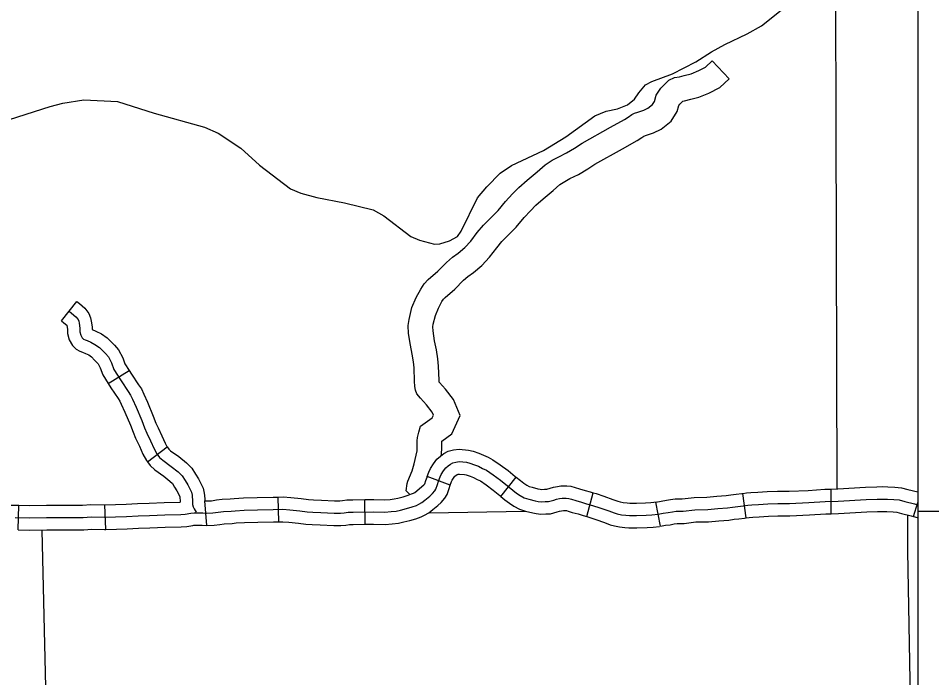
# Model space of a CAD drawing. Extents: x 1377389 to 1380723, y 1168351 to 1170484.
# Drawn here: x 1379738.6 to 1379849.7, y 1169305.8 to 1169386.1 of the extents above; entities that cross this region are included whole.
import ezdxf

# ---------------------------------------------------------------- set-up
doc = ezdxf.new("R2010")
doc.units = 0
for name, color, linetype in [('B_Contour_Elevations', 7, 'Continuous'), ('B_Fill', 7, 'Continuous'), ('B_Text', 7, 'Continuous')]:
    doc.layers.add(name, color=color, linetype=linetype)

msp = doc.modelspace()

# ---------------------------------------------------------------- linework, layer by layer
at = {"layer": 'B_Contour_Elevations'}
msp.add_line((1379848.03, 1169326.09), (1379908.03, 1169326.09), dxfattribs=at)
at = {"layer": 'B_Fill'}
for p, q in [((1379743.82, 1169349.25), (1379745.67, 1169351.61)), ((1379749.51, 1169341.63), (1379752.05, 1169343.22)), ((1379754.27, 1169332.09), (1379756.66, 1169333.9)), ((1379791.13, 1169329.24), (1379788.32, 1169330.29)), ((1379797.3, 1169327.85), (1379799.17, 1169330.2)), ((1379807.75, 1169325.42), (1379808.54, 1169328.31)), ((1379827.13, 1169325.25), (1379826.75, 1169328.23)), ((1379837.49, 1169325.77), (1379837.47, 1169328.77)), ((1379761.49, 1169324.32), (1379761.26, 1169327.35)), ((1379770.26, 1169324.78), (1379770.18, 1169327.78)), ((1379780.76, 1169324.48), (1379780.74, 1169327.48)), ((1379816.73, 1169324.24), (1379816.15, 1169327.18)), ((1379847.52, 1169325.43), (1379848.03, 1169327.14)), ((1379738.55, 1169323.81), (1379738.63, 1169326.81)), ((1379749.19, 1169323.86), (1379749.1, 1169326.85))]:
    msp.add_line(p, q, dxfattribs=at)
for points in [[(1379837.91, 1169432.94), (1379838.18, 1169328.77)], [(1379810.1, 1169374.78), (1379811.47, 1169375.07), (1379812.7, 1169375.56), (1379813.54, 1169376.23), (1379814.08, 1169377.04), (1379814.91, 1169377.99), (1379815.67, 1169378.4), (1379818.17, 1169379.32), (1379821.02, 1169380.79), (1379822.93, 1169382.02), (1379824.53, 1169382.91), (1379827.28, 1169384.19), (1379828.99, 1169385.2), (1379832.23, 1169387.73)], [(1379786.22, 1169328.12), (1379785.77, 1169328.55), (1379785.88, 1169329.45), (1379785.95, 1169329.73), (1379786.5, 1169330.97), (1379786.74, 1169331.83), (1379786.85, 1169332.35), (1379787.09, 1169333.42), (1379787.11, 1169333.87), (1379787.11, 1169334.17), (1379787.1, 1169334.62), (1379787.13, 1169335.06), (1379787.31, 1169335.69), (1379787.49, 1169336.41), (1379788.93, 1169337.45), (1379789.08, 1169337.78), (1379788.93, 1169338.14), (1379788.24, 1169339.01), (1379787.49, 1169339.84), (1379787.08, 1169340.38), (1379786.9, 1169340.83), (1379786.81, 1169341.25), (1379786.78, 1169341.9), (1379786.72, 1169343.52), (1379786.64, 1169344.25), (1379786.5, 1169345.21), (1379786.28, 1169346.28), (1379786.04, 1169347.73), (1379786, 1169348.69), (1379786.11, 1169349.4), (1379786.46, 1169350.86), (1379786.99, 1169352.11), (1379787.53, 1169353.1), (1379787.95, 1169353.78), (1379788.45, 1169354.27), (1379789.62, 1169355.3), (1379790.69, 1169356.37), (1379791.4, 1169357.01), (1379792.11, 1169357.51), (1379792.89, 1169358.18), (1379793.64, 1169358.97), (1379794.42, 1169360), (1379795.16, 1169360.92), (1379796.94, 1169362.7), (1379797.86, 1169363.8), (1379798.71, 1169364.72), (1379799.46, 1169365.51), (1379800.49, 1169366.39), (1379801.7, 1169367.39), (1379802.66, 1169368.24), (1379803.54, 1169368.81), (1379804.33, 1169369.24), (1379805.28, 1169369.7), (1379806.24, 1169370.3), (1379807.17, 1169370.91), (1379810.65, 1169372.83), (1379812.33, 1169373.78), (1379812.79, 1169374.07), (1379813.21, 1169374.37), (1379813.54, 1169374.53), (1379813.96, 1169374.66), (1379814.67, 1169374.91), (1379815.18, 1169375.16), (1379815.76, 1169375.62), (1379815.97, 1169375.96), (1379816.18, 1169376.75), (1379816.77, 1169377.59), (1379817.73, 1169378.56), (1379818.44, 1169378.89), (1379819.03, 1169378.97), (1379819.61, 1169379.14), (1379820.45, 1169379.35), (1379821.37, 1169379.73), (1379822.21, 1169380.15), (1379823, 1169380.9), (1379825.07, 1169378.72)], [(1379790.03, 1169332.84), (1379790.07, 1169333.01), (1379790.11, 1169333.79), (1379790.11, 1169334.22), (1379790.1, 1169334.55), (1379790.12, 1169334.61), (1379791.33, 1169335.49), (1379792.35, 1169337.73), (1379791.54, 1169339.68), (1379790.54, 1169340.94), (1379789.8, 1169341.76), (1379789.79, 1169341.78), (1379789.77, 1169342.03), (1379789.71, 1169343.73), (1379789.62, 1169344.63), (1379789.45, 1169345.72), (1379789.23, 1169346.82), (1379789.03, 1169348.04), (1379789.01, 1169348.52), (1379789.05, 1169348.83), (1379789.32, 1169349.91), (1379789.7, 1169350.8), (1379790.12, 1169351.59), (1379790.31, 1169351.89), (1379790.5, 1169352.08), (1379791.68, 1169353.12), (1379792.75, 1169354.19), (1379793.27, 1169354.66), (1379793.96, 1169355.14), (1379794.96, 1169356.01), (1379795.92, 1169357.02), (1379796.78, 1169358.15), (1379797.4, 1169358.91), (1379799.15, 1169360.67), (1379800.12, 1169361.82), (1379800.9, 1169362.67), (1379801.53, 1169363.33), (1379802.42, 1169364.1), (1379803.65, 1169365.11), (1379804.47, 1169365.84), (1379805.07, 1169366.23), (1379805.7, 1169366.57), (1379806.74, 1169367.07), (1379807.86, 1169367.78), (1379808.71, 1169368.34), (1379812.11, 1169370.21), (1379813.87, 1169371.21), (1379814.46, 1169371.58), (1379814.7, 1169371.75), (1379814.89, 1169371.81), (1379815.85, 1169372.14), (1379816.79, 1169372.61), (1379818.03, 1169373.59), (1379818.76, 1169374.75), (1379818.95, 1169375.47), (1379819.07, 1169375.66), (1379819.42, 1169376), (1379819.65, 1169376.03), (1379820.39, 1169376.24), (1379821.39, 1169376.49), (1379822.61, 1169377), (1379823.95, 1169377.66), (1379825.07, 1169378.72)], [(1379737.47, 1169373.79), (1379742.44, 1169375.36), (1379743.98, 1169375.76), (1379746.54, 1169376.18), (1379750.63, 1169375.96), (1379755.11, 1169374.55), (1379761.22, 1169372.84), (1379762.89, 1169372.11), (1379765.65, 1169370.29), (1379767.92, 1169368.22), (1379771.68, 1169365.32), (1379772.94, 1169364.81), (1379774.89, 1169364.29), (1379778.25, 1169363.64), (1379781.73, 1169362.77), (1379783.04, 1169362.06), (1379786.35, 1169359.53), (1379787.4, 1169359.09), (1379789.23, 1169358.6), (1379789.85, 1169358.64), (1379791.05, 1169358.99), (1379792.01, 1169359.51), (1379792.44, 1169360.18), (1379794.46, 1169364.24), (1379795.59, 1169365.59), (1379797.22, 1169367.23), (1379798.6, 1169368.17), (1379802.46, 1169370), (1379805.21, 1169371.67), (1379808.71, 1169374.23), (1379810.1, 1169374.78)], [(1379745.67, 1169351.61), (1379745.99, 1169351.36), (1379746.66, 1169350.8), (1379747.16, 1169350.14), (1379747.36, 1169349.62), (1379747.43, 1169349.22), (1379747.56, 1169348.52), (1379747.56, 1169348.21), (1379748.01, 1169348.01), (1379748.67, 1169347.68), (1379749.39, 1169347.17), (1379749.95, 1169346.61), (1379750.25, 1169346.31), (1379750.77, 1169345.71), (1379751.26, 1169344.75), (1379751.54, 1169344.03), (1379752.05, 1169343.22)], [(1379744.74, 1169350.43), (1379745.05, 1169350.19), (1379745.56, 1169349.76), (1379745.83, 1169349.4), (1379745.91, 1169349.21), (1379745.95, 1169348.96), (1379746.06, 1169348.38), (1379746.06, 1169347.91), (1379746.16, 1169347.49), (1379746.34, 1169347.18), (1379746.5, 1169347.03), (1379746.68, 1169346.93), (1379746.93, 1169346.85), (1379747.37, 1169346.65), (1379747.89, 1169346.39), (1379748.42, 1169346.01), (1379748.89, 1169345.55), (1379749.15, 1169345.29), (1379749.52, 1169344.87), (1379749.89, 1169344.13), (1379750.2, 1169343.34), (1379751.09, 1169341.93), (1379751.94, 1169340.64), (1379752.22, 1169340.22), (1379752.46, 1169339.72), (1379752.89, 1169338.73), (1379753.59, 1169337.1), (1379753.92, 1169336.24), (1379754.2, 1169335.59), (1379754.66, 1169334.63), (1379755.08, 1169333.68), (1379755.42, 1169333.05), (1379755.74, 1169332.63), (1379756.13, 1169332.27), (1379757.18, 1169331.53), (1379758.02, 1169330.85), (1379758.49, 1169330.38), (1379758.86, 1169329.8), (1379759.17, 1169329.27), (1379759.63, 1169328.38), (1379759.7, 1169328.04), (1379759.72, 1169327.83), (1379759.76, 1169327.45), (1379759.76, 1169326.9), (1379759.83, 1169326.6), (1379759.95, 1169326.35), (1379760.19, 1169325.94)], [(1379743.82, 1169349.25), (1379744.11, 1169349.03), (1379744.46, 1169348.73), (1379744.47, 1169348.72), (1379744.47, 1169348.7), (1379744.56, 1169348.25), (1379744.56, 1169347.73), (1379744.76, 1169346.92), (1379745.16, 1169346.23), (1379745.61, 1169345.82), (1379746.05, 1169345.56), (1379746.37, 1169345.45), (1379746.73, 1169345.29), (1379747.12, 1169345.1), (1379747.45, 1169344.86), (1379747.83, 1169344.48), (1379748.05, 1169344.26), (1379748.26, 1169344.02), (1379748.52, 1169343.52), (1379748.86, 1169342.66), (1379749.51, 1169341.63)], [(1379752.05, 1169343.22), (1379752.35, 1169342.74), (1379753.19, 1169341.47), (1379753.54, 1169340.96), (1379753.82, 1169340.34), (1379754.27, 1169339.33), (1379754.98, 1169337.66), (1379755.31, 1169336.8), (1379755.56, 1169336.21), (1379756.02, 1169335.26), (1379756.42, 1169334.35), (1379756.69, 1169333.87), (1379756.66, 1169333.9)], [(1379749.51, 1169341.63), (1379749.83, 1169341.11), (1379750.7, 1169339.81), (1379750.91, 1169339.49), (1379751.09, 1169339.1), (1379751.52, 1169338.13), (1379752.2, 1169336.53), (1379752.53, 1169335.68), (1379752.83, 1169334.97), (1379753.3, 1169334), (1379753.73, 1169333.02), (1379754.16, 1169332.23), (1379754.27, 1169332.09)], [(1379756.66, 1169333.9), (1379756.86, 1169333.64), (1379757.08, 1169333.43), (1379758.08, 1169332.73), (1379759.02, 1169331.96), (1379759.67, 1169331.32), (1379760.13, 1169330.59), (1379760.48, 1169330), (1379761.05, 1169328.89), (1379761.19, 1169328.27), (1379761.21, 1169327.97), (1379761.26, 1169327.53), (1379761.26, 1169327.35)], [(1379788.32, 1169330.29), (1379788.51, 1169330.81), (1379788.71, 1169331.26), (1379789.07, 1169331.82), (1379789.5, 1169332.4), (1379789.95, 1169332.78), (1379790.35, 1169333.08), (1379790.89, 1169333.37), (1379791.53, 1169333.54), (1379792.2, 1169333.62), (1379793.34, 1169333.51), (1379793.92, 1169333.37), (1379794.6, 1169333.14), (1379795.17, 1169332.91), (1379795.73, 1169332.64), (1379796.32, 1169332.34), (1379797.22, 1169331.72), (1379798.18, 1169331.01), (1379799.04, 1169330.31), (1379799.17, 1169330.2)], [(1379745.09, 1169325.29), (1379746.46, 1169325.29), (1379747.43, 1169325.38), (1379749.03, 1169325.35), (1379751.73, 1169325.43), (1379753.13, 1169325.5), (1379754.53, 1169325.53), (1379756.37, 1169325.63), (1379758.32, 1169325.66), (1379758.87, 1169325.69), (1379759.55, 1169325.82), (1379759.98, 1169325.89), (1379761, 1169325.87), (1379761.52, 1169325.82), (1379762.24, 1169325.86), (1379762.89, 1169325.95), (1379763.51, 1169326.03), (1379764.45, 1169326.07), (1379764.95, 1169326.13), (1379766.03, 1169326.18), (1379767.67, 1169326.23), (1379769.59, 1169326.26), (1379770.76, 1169326.3), (1379771.61, 1169326.25), (1379772.83, 1169326.12), (1379773.72, 1169326), (1379774.39, 1169325.95), (1379775.38, 1169325.92), (1379776.99, 1169325.82), (1379777.76, 1169325.82), (1379778.23, 1169325.87), (1379778.7, 1169325.95), (1379779.3, 1169325.97), (1379781.81, 1169325.99), (1379783.17, 1169325.97), (1379783.92, 1169326.02), (1379784.56, 1169326.08), (1379785.09, 1169326.21), (1379785.79, 1169326.39), (1379786.48, 1169326.59), (1379787, 1169326.78), (1379787.32, 1169326.93), (1379787.66, 1169327.11), (1379788.02, 1169327.42), (1379788.64, 1169327.92), (1379788.97, 1169328.22), (1379789.26, 1169328.54), (1379789.39, 1169328.75), (1379789.58, 1169329.32), (1379789.71, 1169329.73), (1379789.91, 1169330.25), (1379790.04, 1169330.56), (1379790.3, 1169330.97), (1379790.59, 1169331.36), (1379790.88, 1169331.6), (1379791.16, 1169331.81), (1379791.44, 1169331.96), (1379791.81, 1169332.06), (1379792.22, 1169332.11), (1379793.1, 1169332.03), (1379793.5, 1169331.93), (1379794.07, 1169331.73), (1379794.56, 1169331.54), (1379795.07, 1169331.29), (1379795.55, 1169331.05), (1379796.35, 1169330.5), (1379797.26, 1169329.83), (1379798.09, 1169329.14), (1379798.73, 1169328.64), (1379799.2, 1169328.27), (1379799.65, 1169327.97), (1379800.14, 1169327.7), (1379800.69, 1169327.53), (1379801.47, 1169327.34), (1379801.83, 1169327.27), (1379802.22, 1169327.21), (1379802.68, 1169327.24), (1379803.1, 1169327.26), (1379803.72, 1169327.42), (1379804.06, 1169327.53), (1379804.44, 1169327.6), (1379804.76, 1169327.65), (1379805.02, 1169327.66), (1379805.25, 1169327.66), (1379805.54, 1169327.63), (1379805.9, 1169327.53), (1379806.4, 1169327.37), (1379807.1, 1169327.17), (1379807.72, 1169326.98), (1379808.44, 1169326.78), (1379809.33, 1169326.49), (1379810.41, 1169326.1), (1379811.06, 1169325.86), (1379811.46, 1169325.74), (1379811.95, 1169325.64), (1379812.5, 1169325.58), (1379812.93, 1169325.55), (1379813.81, 1169325.53), (1379814.99, 1169325.58), (1379815.68, 1169325.63), (1379816.44, 1169325.71)], [(1379754.27, 1169332.09), (1379754.62, 1169331.63), (1379755.18, 1169331.1), (1379756.27, 1169330.33), (1379757.01, 1169329.73), (1379757.31, 1169329.43), (1379757.58, 1169329.01), (1379757.86, 1169328.55), (1379758.2, 1169327.87), (1379758.22, 1169327.81), (1379758.23, 1169327.69), (1379758.26, 1169327.38), (1379758.26, 1169327.16)], [(1379780.74, 1169327.48), (1379781.81, 1169327.49), (1379783.13, 1169327.47), (1379783.8, 1169327.51), (1379784.3, 1169327.57), (1379784.73, 1169327.67), (1379785.4, 1169327.84), (1379786.01, 1169328.01), (1379786.42, 1169328.17), (1379786.67, 1169328.28), (1379786.81, 1169328.36), (1379787.06, 1169328.57), (1379787.66, 1169329.06), (1379787.9, 1169329.28), (1379788.03, 1169329.42), (1379788.16, 1169329.8), (1379788.3, 1169330.22), (1379788.32, 1169330.29)], [(1379791.13, 1169329.24), (1379791.3, 1169329.7), (1379791.37, 1169329.86), (1379791.53, 1169330.11), (1379791.69, 1169330.32), (1379791.82, 1169330.43), (1379791.97, 1169330.55), (1379791.99, 1169330.55), (1379792.09, 1169330.58), (1379792.24, 1169330.6), (1379792.85, 1169330.54), (1379793.08, 1169330.49), (1379793.55, 1169330.33), (1379793.95, 1169330.17), (1379794.4, 1169329.95), (1379794.79, 1169329.76), (1379795.48, 1169329.27), (1379796.34, 1169328.64), (1379797.15, 1169327.98), (1379797.3, 1169327.85)], [(1379780.76, 1169324.48), (1379781.8, 1169324.49), (1379783.21, 1169324.47), (1379784.05, 1169324.52), (1379784.81, 1169324.6), (1379785.46, 1169324.76), (1379786.19, 1169324.95), (1379786.95, 1169325.16), (1379787.57, 1169325.4), (1379787.98, 1169325.58), (1379788.51, 1169325.86), (1379788.99, 1169326.27), (1379789.62, 1169326.78), (1379790.03, 1169327.15), (1379790.46, 1169327.64), (1379790.75, 1169328.11), (1379791.01, 1169328.85), (1379791.13, 1169329.24), (1379791.13, 1169329.24)], [(1379799.17, 1169330.2), (1379799.66, 1169329.81), (1379800.07, 1169329.49), (1379800.43, 1169329.26), (1379800.73, 1169329.09), (1379801.09, 1169328.98), (1379801.79, 1169328.8), (1379802.09, 1169328.75), (1379802.29, 1169328.72), (1379802.6, 1169328.74), (1379802.88, 1169328.75), (1379803.29, 1169328.86), (1379803.69, 1169328.99), (1379804.2, 1169329.08), (1379804.6, 1169329.14), (1379804.97, 1169329.16), (1379805.33, 1169329.16), (1379805.82, 1169329.11), (1379806.33, 1169328.97), (1379806.84, 1169328.81), (1379807.53, 1169328.61), (1379808.14, 1169328.42), (1379808.54, 1169328.31)], [(1379808.54, 1169328.31), (1379808.87, 1169328.22), (1379809.82, 1169327.91), (1379810.93, 1169327.51), (1379811.52, 1169327.28), (1379811.81, 1169327.2), (1379812.19, 1169327.13), (1379812.65, 1169327.07), (1379813, 1169327.05), (1379813.79, 1169327.03), (1379814.91, 1169327.08), (1379815.54, 1169327.12), (1379816.28, 1169327.2)], [(1379816.15, 1169327.18), (1379816.81, 1169327.31), (1379817.43, 1169327.4), (1379817.95, 1169327.49), (1379818.51, 1169327.56), (1379819.36, 1169327.58), (1379820.81, 1169327.75), (1379822.37, 1169327.79), (1379823.58, 1169327.89), (1379824.7, 1169327.98), (1379825.29, 1169328.07), (1379825.94, 1169328.14), (1379826.61, 1169328.21), (1379826.75, 1169328.23)], [(1379826.75, 1169328.23), (1379827.17, 1169328.29), (1379827.71, 1169328.34), (1379828.55, 1169328.38), (1379829.7, 1169328.47), (1379830.94, 1169328.52), (1379832.38, 1169328.52), (1379834.69, 1169328.61), (1379836.7, 1169328.77), (1379837.47, 1169328.77)], [(1379837.47, 1169328.77), (1379838.29, 1169328.78), (1379841.65, 1169328.98), (1379843.05, 1169329.04), (1379843.76, 1169329.06), (1379844.39, 1169329.03), (1379845.23, 1169329), (1379846.03, 1169328.92), (1379846.81, 1169328.71), (1379848.02, 1169328.42), (1379848.03, 1169328.41)], [(1379738.63, 1169326.81), (1379739.95, 1169326.77), (1379741.99, 1169326.79), (1379744.14, 1169326.8), (1379745.1, 1169326.79), (1379746.38, 1169326.79), (1379747.37, 1169326.89), (1379749.02, 1169326.85), (1379749.1, 1169326.85)], [(1379749.1, 1169326.85), (1379751.67, 1169326.93), (1379753.08, 1169327), (1379754.47, 1169327.03), (1379756.31, 1169327.13), (1379758.26, 1169327.16)], [(1379761.26, 1169327.35), (1379761.56, 1169327.33), (1379762.09, 1169327.35), (1379762.68, 1169327.44), (1379763.38, 1169327.53), (1379764.33, 1169327.56), (1379764.82, 1169327.63), (1379765.97, 1169327.68), (1379767.64, 1169327.73), (1379769.56, 1169327.76), (1379770.18, 1169327.78)], [(1379770.18, 1169327.78), (1379770.78, 1169327.8), (1379771.73, 1169327.74), (1379773, 1169327.61), (1379773.87, 1169327.5), (1379774.47, 1169327.45), (1379775.45, 1169327.42), (1379777.04, 1169327.32), (1379777.68, 1169327.32), (1379778.02, 1169327.36), (1379778.55, 1169327.45), (1379779.28, 1169327.47), (1379780.74, 1169327.48)], [(1379797.3, 1169327.85), (1379797.79, 1169327.47), (1379798.32, 1169327.04), (1379798.88, 1169326.69), (1379799.55, 1169326.31), (1379800.3, 1169326.09), (1379801.16, 1169325.87), (1379801.57, 1169325.79), (1379802.15, 1169325.7), (1379802.76, 1169325.74), (1379803.32, 1169325.76), (1379804.15, 1169325.98), (1379804.43, 1169326.07), (1379804.68, 1169326.12), (1379804.92, 1169326.15), (1379805.07, 1169326.16), (1379805.17, 1169326.16), (1379805.26, 1169326.15), (1379805.47, 1169326.09), (1379805.97, 1169325.93), (1379806.68, 1169325.74), (1379807.3, 1169325.54), (1379807.75, 1169325.42)], [(1379816.44, 1169325.71), (1379817.06, 1169325.83), (1379817.66, 1169325.92), (1379818.17, 1169326), (1379818.62, 1169326.06), (1379819.47, 1169326.09), (1379820.91, 1169326.25), (1379822.46, 1169326.29), (1379823.7, 1169326.4), (1379824.87, 1169326.48), (1379825.49, 1169326.58), (1379826.11, 1169326.65), (1379826.78, 1169326.72), (1379827.35, 1169326.8), (1379827.83, 1169326.85), (1379828.64, 1169326.89), (1379829.79, 1169326.97), (1379830.98, 1169327.02), (1379832.41, 1169327.02), (1379834.78, 1169327.11), (1379836.76, 1169327.27), (1379838.34, 1169327.28), (1379841.73, 1169327.48), (1379843.09, 1169327.54), (1379843.75, 1169327.55), (1379844.33, 1169327.53), (1379845.12, 1169327.5), (1379845.76, 1169327.44), (1379846.44, 1169327.26), (1379847.63, 1169326.97), (1379848.03, 1169326.85)], [(1379728.13, 1169326.1), (1379728.28, 1169326.1), (1379728.84, 1169326.17), (1379729.55, 1169326.29), (1379730.54, 1169326.5), (1379731.15, 1169326.68), (1379731.67, 1169326.78), (1379732.25, 1169326.86), (1379733.17, 1169326.79), (1379733.69, 1169326.67), (1379734.09, 1169326.66), (1379735.26, 1169326.7), (1379737.04, 1169326.8), (1379738.17, 1169326.82), (1379738.63, 1169326.81)], [(1379788.55, 1169325.88), (1379800.3, 1169326.09)], [(1379837.49, 1169325.77), (1379838.39, 1169325.78), (1379841.81, 1169325.98), (1379843.14, 1169326.04), (1379843.74, 1169326.05), (1379844.28, 1169326.04), (1379845.02, 1169326.01), (1379845.49, 1169325.96), (1379846.06, 1169325.8), (1379847.23, 1169325.52), (1379847.52, 1169325.43)], [(1379738.16, 1169325.32), (1379739.94, 1169325.27), (1379742, 1169325.29), (1379744.13, 1169325.3), (1379745.09, 1169325.29)], [(1379759.91, 1169324.36), (1379760.08, 1169324.39), (1379760.92, 1169324.37), (1379761.49, 1169324.32), (1379762.38, 1169324.36), (1379763.1, 1169324.47), (1379763.63, 1169324.54), (1379764.57, 1169324.57), (1379765.08, 1169324.64), (1379766.08, 1169324.68), (1379767.71, 1169324.73), (1379769.62, 1169324.76), (1379770.26, 1169324.78)], [(1379770.26, 1169324.78), (1379770.74, 1169324.79), (1379771.48, 1169324.75), (1379772.65, 1169324.63), (1379773.57, 1169324.51), (1379774.31, 1169324.46), (1379775.31, 1169324.42), (1379776.95, 1169324.32), (1379777.83, 1169324.32), (1379778.43, 1169324.39), (1379778.85, 1169324.46), (1379779.33, 1169324.47), (1379780.76, 1169324.48)], [(1379807.75, 1169325.42), (1379808.01, 1169325.35), (1379808.84, 1169325.07), (1379809.89, 1169324.69), (1379810.59, 1169324.43), (1379811.11, 1169324.28), (1379811.72, 1169324.16), (1379812.36, 1169324.09), (1379812.86, 1169324.05), (1379813.82, 1169324.03), (1379815.08, 1169324.08), (1379815.81, 1169324.13), (1379816.6, 1169324.22)], [(1379816.73, 1169324.24), (1379817.31, 1169324.35), (1379817.89, 1169324.43), (1379818.39, 1169324.52), (1379818.74, 1169324.56), (1379819.58, 1169324.59), (1379821.02, 1169324.76), (1379822.54, 1169324.79), (1379823.82, 1169324.9), (1379825.04, 1169324.99), (1379825.69, 1169325.09), (1379826.27, 1169325.16), (1379826.96, 1169325.23), (1379827.13, 1169325.25)], [(1379827.13, 1169325.25), (1379827.52, 1169325.31), (1379827.95, 1169325.35), (1379828.73, 1169325.39), (1379829.87, 1169325.47), (1379831.01, 1169325.52), (1379832.44, 1169325.52), (1379834.87, 1169325.62), (1379836.82, 1169325.77), (1379837.49, 1169325.77)], [(1379846.79, 1169325.63), (1379846.79, 1169321.22), (1379847.17, 1169298.71)], [(1379847.52, 1169325.43), (1379847.94, 1169325.31), (1379848.03, 1169325.29)], [(1379738.55, 1169323.81), (1379739.92, 1169323.77), (1379742.01, 1169323.79), (1379744.13, 1169323.8), (1379745.08, 1169323.79), (1379746.53, 1169323.79), (1379747.49, 1169323.88), (1379749.04, 1169323.85), (1379749.19, 1169323.86)], [(1379744.46, 1169160.19), (1379743.8, 1169213.78), (1379743.57, 1169237.35), (1379742.81, 1169266.41), (1379741.46, 1169323.78)], [(1379749.19, 1169323.86), (1379751.79, 1169323.93), (1379753.18, 1169324), (1379754.58, 1169324.03), (1379756.42, 1169324.13), (1379758.37, 1169324.16), (1379759.06, 1169324.2), (1379759.81, 1169324.34), (1379759.91, 1169324.36)]]:
    msp.add_lwpolyline(points, dxfattribs=at)
at = {"layer": 'B_Text'}
msp.add_lwpolyline([(1378340.61, 1169579.43), (1379848.03, 1169579.43), (1379848.03, 1168702.1), (1378340.61, 1168702.1)], close=True, dxfattribs=at)

doc.saveas('drawing.dxf')
